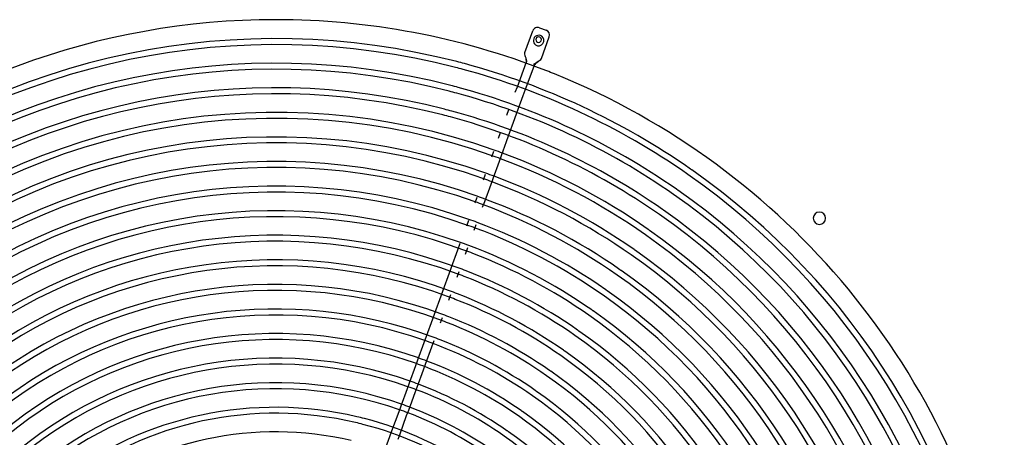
# Model space of a CAD drawing. Extents: x -156717 to 425753, y -51191 to 363295.
# Tile 260 of 502: x 136038 to 136598, y 109928 to 110166. Entities that reach past the tile are written whole.
import ezdxf

# ---------------------------------------------------------------- set-up
doc = ezdxf.new("R2010")
doc.units = 0
doc.header["$LTSCALE"] = 50
doc.layers.get('0').update_dxf_attribs({"linetype": 'CONTINUOUS'})

msp = doc.modelspace()

# ---------------------------------------------------------------- linework, layer by layer
at = {"color": 7, "linetype": 'Continuous'}
for p, q in [((136325.13721, 110146.899), (136329.58412, 110159.11679)), ((136333.42981, 110160.91007), (136337.18913, 110159.54179)), ((136334.53551, 110143.4783), (136338.98241, 110155.69609)), ((136325.02347, 110146.15838), (136325.13721, 110146.899)), ((136325.3172, 110145.00907), (136325.02347, 110146.15838)), ((136325.45963, 110144.45178), (136325.3172, 110145.00907)), ((136325.77644, 110141.34468), (136320.59707, 110127.11448)), ((136325.31569, 110125.45762), (136330.47558, 110139.63433)), ((136325.78399, 110143.6384), (136325.45963, 110144.45178)), ((136325.71142, 110143.29698), (136325.77644, 110141.34468)), ((136326.2054, 110141.94872), (136325.78399, 110143.6384)), ((136326.09122, 110141.23011), (136326.2054, 110141.94872)), ((136330.1608, 110139.7489), (136330.53525, 110140.37278)), ((136330.47558, 110139.63433), (136331.92381, 110141.18526)), ((136330.53525, 110140.37278), (136331.94418, 110141.39628)), ((136331.92381, 110141.18526), (136332.90639, 110141.80914)), ((136331.94418, 110141.39628), (136332.71548, 110141.81087)), ((136332.71548, 110141.81087), (136333.35833, 110142.27219)), ((136333.35833, 110142.27219), (136334.14658, 110142.83784)), ((136334.14658, 110142.83784), (136334.53551, 110143.4783)), ((136320.59707, 110127.11448), (136319.44479, 110123.94861)), ((136324.16341, 110122.29176), (136325.31569, 110125.45762)), ((136320.57101, 110112.42171), (136324.16341, 110122.29176)), ((136315.85239, 110114.07857), (136314.70011, 110110.9127)), ((136319.41873, 110109.25585), (136320.57101, 110112.42171)), ((136315.82633, 110099.3858), (136319.41873, 110109.25585)), ((136311.10772, 110101.04266), (136309.95544, 110097.87679)), ((136311.74484, 110088.17197), (136314.67405, 110096.21994)), ((136314.67405, 110096.21994), (136315.82633, 110099.3858)), ((136307.25019, 110090.44417), (136306.09079, 110087.25875)), ((136306.97084, 110075.05552), (136310.58544, 110084.98655)), ((136310.58544, 110084.98655), (136311.74484, 110088.17197)), ((136302.47619, 110077.32772), (136301.31679, 110074.1423)), ((136305.81145, 110071.8701), (136306.97084, 110075.05552)), ((136302.19685, 110061.93907), (136305.81145, 110071.8701)), ((136297.7022, 110064.21127), (136296.5428, 110061.02585)), ((136301.03745, 110058.75364), (136302.19685, 110061.93907)), ((136292.92821, 110051.09482), (136291.76881, 110047.90939)), ((136296.26346, 110045.63719), (136297.42286, 110048.82262)), ((136286.79929, 110034.25573), (136283.19116, 110024.34247)), ((136288.15421, 110037.97837), (136286.79929, 110034.25573)), ((136291.30573, 110032.01592), (136292.64887, 110035.70617)), ((136283.19116, 110024.34247), (136282.03384, 110021.16275)), ((136286.54027, 110018.92293), (136287.6976, 110022.10266)), ((136282.03384, 110021.16275), (136278.42571, 110011.24949)), ((136278.42571, 110011.24949), (136277.26839, 110008.06977)), ((136277.26839, 110008.06977), (136273.66026, 109998.15651)), ((136281.77482, 110005.82995), (136282.93215, 110009.00968)), ((136272.50293, 109994.97678), (136268.89481, 109985.06353)), ((136273.66026, 109998.15651), (136272.50293, 109994.97678)), ((136277.00937, 109992.73697), (136278.1667, 109995.91669)), ((136268.89481, 109985.06353), (136267.56027, 109981.39692)), ((136272.07966, 109979.19267), (136273.40125, 109982.82371)), ((136267.56027, 109981.39692), (136263.95925, 109971.50317)), ((136268.47863, 109969.29893), (136272.07966, 109979.19267)), ((136263.95925, 109971.50317), (136262.8042, 109968.32971)), ((136262.8042, 109968.32971), (136259.20318, 109958.43597)), ((136263.72256, 109956.23172), (136267.32359, 109966.12546)), ((136267.32359, 109966.12546), (136268.47863, 109969.29893)), ((136258.04813, 109955.2625), (136254.44711, 109945.36876)), ((136259.20318, 109958.43597), (136258.04813, 109955.2625)), ((136262.56752, 109953.05825), (136263.72256, 109956.23172)), ((136258.96649, 109943.16451), (136262.56752, 109953.05825)), ((136254.44711, 109945.36876), (136253.29206, 109942.19529)), ((136253.29206, 109942.19529), (136249.23629, 109931.05214)), ((136254.05346, 109929.66605), (136257.81145, 109939.99105)), ((136257.81145, 109939.99105), (136258.96649, 109943.16451)), ((136248.08639, 109927.89281), (136244.5014, 109918.04312)), ((136249.23629, 109931.05214), (136248.08639, 109927.89281)), ((136252.90356, 109926.50672), (136254.05346, 109929.66605))]:
    msp.add_line(p, q, dxfattribs=at)
at = {"color": 3, "linetype": 'Continuous'}
for centre, radius, start, end in [((136183.25949, 109742.97169), 422.5616, 90, 130.5736059), ((136183.25949, 109742.97169), 422.5616, 68.5901697, 90), ((136332.91512, 110154.14714), 1.60023, 90, 270), ((136332.91512, 110154.14714), 1.60023, 270, 90), ((136183.25949, 109742.97169), 422.5616, 67.9412774, 68.5901697), ((136183.25949, 109742.97169), 422.5616, 11.1193249, 67.9412774), ((136492.66381, 110052.376), 3.50051, 90, 270), ((136492.66381, 110052.376), 3.50051, 270, 90)]:
    msp.add_arc(centre, radius, start, end, dxfattribs=at)
at = {"color": 7, "linetype": 'Continuous'}
for centre, radius, start, end in [((136332.40361, 110158.09058), 3.00044, 70.000019, 160.000019), ((136332.91499, 110153.64712), 3.00044, 55.000019, 235.000019), ((136332.91499, 110153.64712), 3.00044, 235.000019, 55.000019), ((136336.16292, 110156.7223), 3.00044, 340.000019, 70.000019), ((136183.25949, 109742.47161), 412.26009, 75.504276, 127.9752508), ((136183.25949, 109742.47161), 408.8596, 75.5068408, 127.972682), ((136183.25949, 109742.47161), 408.8596, 75.5068408, 127.972682), ((136183.25949, 109742.47161), 398.25805, 75.5151182, 127.9643917), ((136183.25949, 109742.47161), 412.26009, 74.8875127, 75.504276), ((136183.25949, 109742.47161), 412.26009, 55.0571235, 74.8875127), ((136183.25949, 109742.47161), 394.85756, 75.5178673, 127.9616383), ((136183.25949, 109742.47161), 394.85756, 75.5178673, 127.9616383), ((136183.25949, 109742.47161), 408.8596, 74.8849478, 75.5068408), ((136183.25949, 109742.47161), 408.8596, 74.8849478, 75.5068408), ((136183.25949, 109742.47161), 408.8596, 55.000019, 74.8849478), ((136183.25949, 109742.47161), 408.8596, 55.000019, 74.8849478), ((136183.25949, 109742.47161), 398.25805, 74.8766705, 75.5151182), ((136183.25949, 109742.47161), 384.25601, 75.5267505, 127.9527413), ((136183.25949, 109742.47161), 380.85552, 75.5297045, 127.9497826), ((136183.25949, 109742.47161), 380.85552, 75.5297045, 127.9497826), ((136183.25949, 109742.47161), 394.85756, 74.8739214, 75.5178673), ((136183.25949, 109742.47161), 394.85756, 74.8739214, 75.5178673), ((136183.25949, 109742.47161), 394.85756, 55.000019, 74.8739214), ((136183.25949, 109742.47161), 394.85756, 55.000019, 74.8739214), ((136183.25949, 109742.47161), 398.25805, 55.0591312, 74.8766705), ((136183.25949, 109742.47161), 370.25397, 70.3767659, 129.6026406), ((136183.25949, 109742.47161), 384.25601, 74.8650382, 75.5267505), ((136183.25949, 109742.47161), 384.25601, 55.0612852, 74.8650382), ((136183.25949, 109742.47161), 366.85348, 70.3803903, 129.5990408), ((136183.25949, 109742.47161), 366.85348, 70.3803903, 129.5990408), ((136183.25949, 109742.47161), 380.85552, 74.8620841, 75.5297045), ((136183.25949, 109742.47161), 380.85552, 74.8620841, 75.5297045), ((136183.25949, 109742.47161), 380.85552, 55.000019, 74.8620841), ((136183.25949, 109742.47161), 380.85552, 55.000019, 74.8620841), ((136183.25949, 109742.47161), 356.25193, 70.392134, 129.5873769), ((136183.25949, 109742.47161), 352.85143, 70.3960503, 129.5834871), ((136183.25949, 109742.47161), 352.85143, 70.3960503, 129.5834871), ((136183.25949, 109742.47161), 370.25397, 69.5947501, 70.3767659), ((136183.25949, 109742.47161), 370.25397, 55.0751627, 69.5947501), ((136183.25949, 109742.47161), 342.24989, 70.4087595, 129.5708642), ((136183.25949, 109742.47161), 366.85348, 69.5911257, 70.3803903), ((136183.25949, 109742.47161), 366.85348, 69.5911257, 70.3803903), ((136183.25949, 109742.47161), 366.85348, 55.000019, 69.5911257), ((136183.25949, 109742.47161), 366.85348, 55.000019, 69.5911257), ((136183.25949, 109742.47161), 338.84939, 70.4130045, 129.566648), ((136183.25949, 109742.47161), 338.84939, 70.4130045, 129.566648), ((136183.25949, 109742.47161), 356.25193, 69.579382, 70.392134), ((136183.25949, 109742.47161), 412.26009, 55.000019, 55.0571235), ((136183.25949, 109742.47161), 412.26009, 54.9429146, 55.000019), ((136183.25949, 109742.47161), 412.26009, 8.5676831, 54.9429146), ((136183.25949, 109742.47161), 352.85143, 69.5754657, 70.3960503), ((136183.25949, 109742.47161), 352.85143, 69.5754657, 70.3960503), ((136183.25949, 109742.47161), 352.85143, 55.000019, 69.5754657), ((136183.25949, 109742.47161), 352.85143, 55.000019, 69.5754657), ((136183.25949, 109742.47161), 356.25193, 55.0781161, 69.579382), ((136183.25949, 109742.47161), 408.8596, 8.5702492, 55.000019), ((136183.25949, 109742.47161), 408.8596, 8.5702492, 55.000019), ((136183.25949, 109742.47161), 328.24785, 70.4268035, 129.5529428), ((136183.25949, 109742.47161), 324.84735, 70.4314203, 129.5483573), ((136183.25949, 109742.47161), 324.84735, 70.4314203, 129.5483573), ((136183.25949, 109742.47161), 398.25805, 55.000019, 55.0591312), ((136183.25949, 109742.47161), 398.25805, 54.9409069, 55.000019), ((136183.25949, 109742.47161), 398.25805, 8.5785309, 54.9409069), ((136183.25949, 109742.47161), 338.84939, 69.5585115, 70.4130045), ((136183.25949, 109742.47161), 338.84939, 69.5585115, 70.4130045), ((136183.25949, 109742.47161), 342.24989, 69.5627565, 70.4087595), ((136183.25949, 109742.47161), 342.24989, 55.0813112, 69.5627565), ((136183.25949, 109742.47161), 394.85756, 8.5812814, 55.000019), ((136183.25949, 109742.47161), 394.85756, 8.5812814, 55.000019), ((136183.25949, 109742.47161), 314.24581, 70.4464554, 129.5334243), ((136183.25949, 109742.47161), 338.84939, 55.000019, 69.5585115), ((136183.25949, 109742.47161), 338.84939, 55.000019, 69.5585115), ((136183.25949, 109742.47161), 384.25601, 55.000019, 55.0612852), ((136183.25949, 109742.47161), 384.25601, 54.9387529, 55.000019), ((136183.25949, 109742.47161), 384.25601, 8.5901692, 54.9387529), ((136183.25949, 109742.47161), 310.84531, 69.7424056, 126.1633841), ((136183.25949, 109742.47161), 310.84531, 69.7424056, 126.1633841), ((136183.25949, 109742.47161), 328.24785, 69.5447125, 70.4268035), ((136183.25949, 109742.47161), 328.24785, 55.0847789, 69.5447125), ((136183.25949, 109742.47161), 380.85552, 8.5931248, 55.000019), ((136183.25949, 109742.47161), 380.85552, 8.5931248, 55.000019), ((136183.25949, 109742.47161), 324.84735, 69.5400957, 70.4314203), ((136183.25949, 109742.47161), 324.84735, 69.5400957, 70.4314203), ((136183.25949, 109742.47161), 324.84735, 55.000019, 69.5400957), ((136183.25949, 109742.47161), 324.84735, 55.000019, 69.5400957), ((136183.25949, 109742.47161), 370.25397, 55.000019, 55.0751627), ((136183.25949, 109742.47161), 370.25397, 54.9248754, 55.000019), ((136183.25949, 109742.47161), 370.25397, 10.4101797, 54.9248754), ((136183.25949, 109742.47161), 300.24377, 69.758096, 126.1477815), ((136183.25949, 109742.47161), 296.84327, 69.7633662, 126.1425408), ((136183.25949, 109742.47161), 296.84327, 69.7633662, 126.1425408), ((136183.25949, 109742.47161), 314.24581, 69.5250606, 70.4464554), ((136183.25949, 109742.47161), 366.85348, 10.4137876, 55.000019), ((136183.25949, 109742.47161), 366.85348, 10.4137876, 55.000019), ((136183.25949, 109742.47161), 310.84531, 68.8536779, 69.7424056), ((136183.25949, 109742.47161), 310.84531, 68.8536779, 69.7424056), ((136183.25949, 109742.47161), 314.24581, 55.0885556, 69.5250606), ((136183.25949, 109742.47161), 356.25193, 55.000019, 55.0781161), ((136183.25949, 109742.47161), 356.25193, 54.9219219, 55.000019), ((136183.25949, 109742.47161), 356.25193, 10.425478, 54.9219219), ((136183.25949, 109742.47161), 286.24173, 69.7806004, 126.1254029), ((136183.25949, 109742.47161), 310.84531, 55.000019, 68.8536779), ((136183.25949, 109742.47161), 310.84531, 55.000019, 68.8536779), ((136183.25949, 109742.47161), 352.85143, 10.4293766, 55.000019), ((136183.25949, 109742.47161), 352.85143, 10.4293766, 55.000019), ((136183.25949, 109742.47161), 282.84123, 69.7864021, 126.1196338), ((136183.25949, 109742.47161), 282.84123, 69.7864021, 126.1196338), ((136183.25949, 109742.47161), 300.24377, 68.8379875, 69.758096), ((136183.25949, 109742.47161), 300.24377, 55.0926845, 68.8379875), ((136183.25949, 109742.47161), 342.24989, 55.000019, 55.0813112), ((136183.25949, 109742.47161), 342.24989, 54.9187269, 55.000019), ((136183.25949, 109742.47161), 342.24989, 10.4420282, 54.9187269), ((136183.25949, 109742.47161), 296.84327, 68.8327173, 69.7633662), ((136183.25949, 109742.47161), 296.84327, 68.8327173, 69.7633662), ((136183.25949, 109742.47161), 296.84327, 55.000019, 68.8327173), ((136183.25949, 109742.47161), 296.84327, 55.000019, 68.8327173), ((136183.25949, 109742.47161), 338.84939, 10.4462539, 55.000019), ((136183.25949, 109742.47161), 338.84939, 10.4462539, 55.000019), ((136183.25949, 109742.47161), 272.23968, 69.8054198, 126.1007224), ((136183.25949, 109742.47161), 268.83919, 69.8118375, 126.0943406), ((136183.25949, 109742.47161), 268.83919, 69.8118375, 126.0943406), ((136183.25949, 109742.47161), 286.24173, 68.8154831, 69.7806004), ((136183.25949, 109742.47161), 328.24785, 55.000019, 55.0847789), ((136183.25949, 109742.47161), 328.24785, 54.9152592, 55.000019), ((136183.25949, 109742.47161), 328.24785, 10.4599903, 54.9152592), ((136183.25949, 109742.47161), 282.84123, 68.8096815, 69.7864021), ((136183.25949, 109742.47161), 282.84123, 68.8096815, 69.7864021), ((136183.25949, 109742.47161), 282.84123, 55.000019, 68.8096815), ((136183.25949, 109742.47161), 282.84123, 55.000019, 68.8096815), ((136183.25949, 109742.47161), 286.24173, 55.0972174, 68.8154831), ((136183.25949, 109742.47161), 324.84735, 10.4645862, 55.000019), ((136183.25949, 109742.47161), 324.84735, 10.4645862, 55.000019), ((136183.25949, 109742.47161), 258.23764, 69.8329306, 126.0733655), ((136183.25949, 109742.47161), 314.24581, 55.000019, 55.0885556), ((136183.25949, 109742.47161), 314.24581, 54.9114825, 55.000019), ((136183.25949, 109742.47161), 314.24581, 10.4795531, 54.9114825), ((136183.25949, 109742.47161), 254.83715, 70.5400293, 129.4600088), ((136183.25949, 109742.47161), 254.83715, 70.5400293, 129.4600088), ((136183.25949, 109742.47161), 268.83919, 68.784246, 69.8118375), ((136183.25949, 109742.47161), 268.83919, 68.784246, 69.8118375), ((136183.25949, 109742.47161), 272.23968, 68.7906638, 69.8054198), ((136183.25949, 109742.47161), 272.23968, 55.1022166, 68.7906638), ((136183.25949, 109742.47161), 310.84531, 12.5016872, 55.000019), ((136183.25949, 109742.47161), 310.84531, 12.5016872, 55.000019), ((136183.25949, 109742.47161), 268.83919, 55.000019, 68.784246), ((136183.25949, 109742.47161), 268.83919, 55.000019, 68.784246), ((136183.25949, 109742.47161), 300.24377, 55.000019, 55.0926845), ((136183.25949, 109742.47161), 300.24377, 54.9073535, 55.000019), ((136183.25949, 109742.47161), 300.24377, 12.5172899, 54.9073535), ((136183.25949, 109742.47161), 244.2356, 70.5646668, 129.4353713), ((136183.25949, 109742.47161), 240.83511, 70.5730288, 129.4270092), ((136183.25949, 109742.47161), 240.83511, 70.5730288, 129.4270092), ((136183.25949, 109742.47161), 254.83715, 69.4048452, 70.5400293), ((136183.25949, 109742.47161), 254.83715, 69.4048452, 70.5400293), ((136183.25949, 109742.47161), 258.23764, 68.7631529, 69.8329306), ((136183.25949, 109742.47161), 258.23764, 55.1077579, 68.7631529), ((136183.25949, 109742.47161), 296.84327, 12.5225306, 55.000019), ((136183.25949, 109742.47161), 296.84327, 12.5225306, 55.000019), ((136183.25949, 109742.47161), 254.83715, 55.000019, 69.4048452), ((136183.25949, 109742.47161), 254.83715, 55.000019, 69.4048452), ((136183.25949, 109742.47161), 286.24173, 55.000019, 55.0972174), ((136183.25949, 109742.47161), 286.24173, 54.9028206, 55.000019), ((136183.25949, 109742.47161), 230.23356, 70.6006842, 129.3993538), ((136183.25949, 109742.47161), 244.2356, 69.3802077, 70.5646668), ((136183.25949, 109742.47161), 282.84123, 12.5454376, 55.000019), ((136183.25949, 109742.47161), 282.84123, 12.5454376, 55.000019), ((136183.25949, 109742.47161), 286.24173, 12.5396684, 54.9028206), ((136183.25949, 109742.47161), 226.83307, 70.6101024, 129.3899357), ((136183.25949, 109742.47161), 226.83307, 70.6101024, 129.3899357), ((136183.25949, 109742.47161), 240.83511, 69.3718457, 70.5730288), ((136183.25949, 109742.47161), 240.83511, 69.3718457, 70.5730288), ((136183.25949, 109742.47161), 240.83511, 55.000019, 69.3718457), ((136183.25949, 109742.47161), 240.83511, 55.000019, 69.3718457), ((136183.25949, 109742.47161), 244.2356, 55.1253261, 69.3802077), ((136183.25949, 109742.47161), 272.23968, 55.000019, 55.1022166), ((136183.25949, 109742.47161), 268.83919, 12.5707308, 55.000019), ((136183.25949, 109742.47161), 268.83919, 12.5707308, 55.000019), ((136183.25949, 109742.47161), 272.23968, 54.8978214, 55.000019), ((136183.25949, 109742.47161), 272.23968, 12.564349, 54.8978214), ((136183.25949, 109742.47161), 216.23152, 70.6413663, 129.3586718), ((136183.25949, 109742.47161), 212.83102, 70.652054, 129.347984), ((136183.25949, 109742.47161), 212.83102, 70.652054, 129.347984), ((136183.25949, 109742.47161), 226.83307, 69.3347721, 70.6101024), ((136183.25949, 109742.47161), 226.83307, 69.3347721, 70.6101024), ((136183.25949, 109742.47161), 230.23356, 69.3441903, 70.6006842), ((136183.25949, 109742.47161), 226.83307, 55.000019, 69.3347721), ((136183.25949, 109742.47161), 226.83307, 55.000019, 69.3347721), ((136183.25949, 109742.47161), 230.23356, 55.1329469, 69.3441903), ((136183.25949, 109742.47161), 254.83715, 10.5645017, 55.000019), ((136183.25949, 109742.47161), 254.83715, 10.5645017, 55.000019), ((136183.25949, 109742.47161), 258.23764, 55.000019, 55.1077579), ((136183.25949, 109742.47161), 258.23764, 54.8922801, 55.000019), ((136183.25949, 109742.47161), 258.23764, 12.5917059, 54.8922801), ((136183.25949, 109742.47161), 202.22948, 76.7782148, 127.3460875), ((136183.25949, 109742.47161), 212.83102, 69.2928204, 70.652054), ((136183.25949, 109742.47161), 212.83102, 69.2928204, 70.652054), ((136183.25949, 109742.47161), 216.23152, 69.3035082, 70.6413663), ((136183.25949, 109742.47161), 216.23152, 55.1415546, 69.3035082), ((136183.25949, 109742.47161), 198.82898, 76.7887511, 127.3355752), ((136183.25949, 109742.47161), 198.82898, 76.7887511, 127.3355752), ((136183.25949, 109742.47161), 202.22948, 75.5460903, 76.7782148), ((136183.25949, 109742.47161), 202.22948, 55.1375966, 75.5460903), ((136183.25949, 109742.47161), 212.83102, 55.000019, 69.2928204), ((136183.25949, 109742.47161), 212.83102, 55.000019, 69.2928204), ((136183.25949, 109742.47161), 240.83511, 10.5973205, 55.000019), ((136183.25949, 109742.47161), 240.83511, 10.5973205, 55.000019), ((136183.25949, 109742.47161), 244.2356, 55.000019, 55.1253261), ((136183.25949, 109742.47161), 244.2356, 54.8747119, 55.000019), ((136183.25949, 109742.47161), 244.2356, 10.5890043, 54.8747119), ((136183.25949, 109742.47161), 198.82898, 75.535554, 76.7887511), ((136183.25949, 109742.47161), 198.82898, 75.535554, 76.7887511), ((136183.25949, 109742.47161), 198.82898, 55.000019, 75.535554), ((136183.25949, 109742.47161), 198.82898, 55.000019, 75.535554), ((136183.25949, 109742.47161), 188.22744, 76.8240431, 127.3003636), ((136183.25949, 109742.47161), 226.83307, 10.634191, 55.000019), ((136183.25949, 109742.47161), 226.83307, 10.634191, 55.000019), ((136183.25949, 109742.47161), 230.23356, 55.000019, 55.1329469), ((136183.25949, 109742.47161), 230.23356, 54.8670911, 55.000019), ((136183.25949, 109742.47161), 230.23356, 10.6248244, 54.8670911)]:
    msp.add_arc(centre, radius, start, end, dxfattribs=at)

doc.saveas('drawing.dxf')
